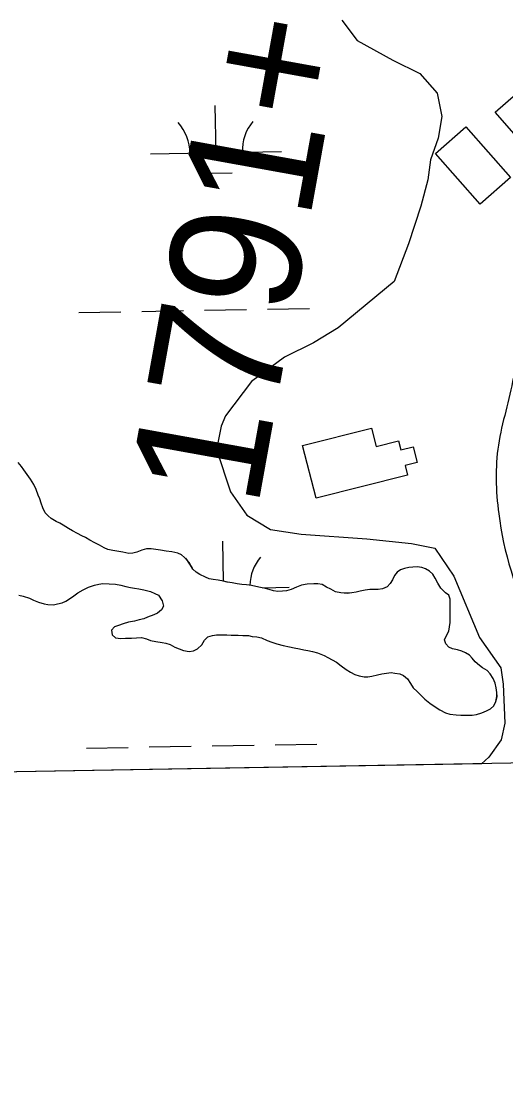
# Model space of a CAD drawing. Extents: x 3892998 to 3931244, y 278583 to 304547.
# Drawn here: x 3910983 to 3911353, y 284015 to 284826 of the extents above; entities that cross this region are included whole.
import ezdxf

# ---------------------------------------------------------------- set-up
doc = ezdxf.new("R2010")
doc.units = 0
for name, color, linetype in [('V-BLDG-OTLN', 7, 'Continuous'), ('V-GRID-FRAM', 7, 'Continuous'), ('V-ROAD-CNTR', 7, 'Continuous'), ('V-SURV-IDEN', 7, 'Continuous'), ('V-TOPO-SHOR', 7, 'Continuous'), ('V-WETL-SWMP', 7, 'Continuous')]:
    doc.layers.add(name, color=color, linetype=linetype)

msp = doc.modelspace()

# ---------------------------------------------------------------- linework, layer by layer
at = {"layer": 'V-BLDG-OTLN'}
for points in [[(3911368.27, 284776.84), (3911402.29, 284738.07), (3911378.85, 284717.49), (3911344.82, 284756.26)], [(3911322.34, 284745.19), (3911356.36, 284706.43), (3911333.13, 284686.03), (3911299.1, 284724.8)], [(3911277.79, 284479.24), (3911207.95, 284461.55), (3911197.77, 284501.72), (3911250.35, 284515.04), (3911253.87, 284501.16), (3911270.98, 284505.49), (3911272.76, 284498.48), (3911282.05, 284500.84), (3911285.08, 284488.87), (3911275.94, 284486.55)]]:
    msp.add_lwpolyline(points, close=True, dxfattribs=at)
at = {"layer": 'V-GRID-FRAM'}
msp.add_lwpolyline([(3896958.37, 302195.16), (3928823.64, 302746.74), (3929146.26, 284567.1), (3897265.12, 284015.24), (3896958.37, 302195.16)], dxfattribs=at)
at = {"layer": 'V-ROAD-CNTR'}
msp.add_spline([(3911405.14, 285476.54), (3911368.03, 285435.22), (3911319.51, 285359.71), (3911288.83, 285256.28), (3911283.58, 285196.69), (3911289.75, 285128.71), (3911312.38, 285055.09), (3911351.14, 284970), (3911398.27, 284886.97), (3911435.54, 284825.79), (3911458.52, 284775.54), (3911458.57, 284733.36), (3911447.37, 284707.21), (3911424.83, 284680.71), (3911402.86, 284652.84), (3911364.86, 284592.7), (3911358.62, 284554.02), (3911347.16, 284502.19), (3911347.39, 284449.73), (3911373.97, 284365.08), (3911438.24, 284280.62), (3911451.25, 284265.01)], degree=3, dxfattribs=at)
at = {"layer": 'V-TOPO-SHOR'}
for points in [[(3911226.96, 284389.33), (3911222.75, 284390.13), (3911219.15, 284392.13), (3911215.95, 284393.73), (3911212.54, 284395.73), (3911209.34, 284396.13), (3911206.34, 284396.13), (3911201.13, 284395.93), (3911196.93, 284395.13), (3911193.12, 284393.52), (3911188.92, 284391.92), (3911185.32, 284390.92), (3911182.32, 284390.51), (3911178.71, 284390.31), (3911175.51, 284390.91), (3911172.31, 284391.91), (3911169.3, 284392.71), (3911165.7, 284393.51), (3911161.9, 284394.11), (3911158.69, 284394.91), (3911154.89, 284395.31), (3911151.29, 284395.71), (3911147.88, 284396.1), (3911143.88, 284396.9), (3911140.28, 284397.5), (3911137.27, 284398.1), (3911133.27, 284398.9), (3911129.46, 284399.5), (3911126.46, 284400.1), (3911123.66, 284401.3), (3911119.25, 284403.3), (3911116.45, 284405.1), (3911114.04, 284407.5), (3911112.24, 284410.5), (3911110.04, 284413.5), (3911107.64, 284416.31), (3911105.23, 284418.31), (3911102.43, 284419.71), (3911097.83, 284420.71), (3911093.62, 284421.1), (3911089.21, 284421.9), (3911085.81, 284422.5), (3911082.01, 284422.9), (3911078.61, 284422.9), (3911075, 284421.9), (3911071.2, 284420.29), (3911068.2, 284419.49), (3911065, 284419.29), (3911060.59, 284420.29), (3911057.39, 284420.89), (3911052.98, 284421.69), (3911048.98, 284422.48), (3911046.17, 284423.68), (3911042.77, 284425.69), (3911039.17, 284427.49), (3911035.36, 284429.49), (3911031.96, 284431.49), (3911029.16, 284432.89), (3911025.95, 284434.69), (3911022.15, 284436.69), (3911019.15, 284438.49), (3911014.94, 284440.89), (3911012.33, 284442.49), (3911009.53, 284443.89), (3911005.93, 284446.09), (3911003.52, 284448.09), (3911001.32, 284450.49), (3910999.52, 284454.29), (3910998.12, 284457.9), (3910997.11, 284461.1), (3910995.91, 284463.9), (3910994.31, 284468.3), (3910992.7, 284471.91), (3910990.1, 284476.11), (3910987.5, 284479.71), (3910984.89, 284483.31), (3910983.09, 284485.72), (3910980.69, 284488.72)], [(3911198.75, 284345.68), (3911201.75, 284345.28), (3911205.16, 284344.48), (3911209.16, 284343.48), (3911214.17, 284341.48), (3911216.97, 284339.88), (3911220.38, 284338.08), (3911223.58, 284336.28), (3911227.19, 284333.48), (3911230.99, 284330.68), (3911234.39, 284328.68), (3911237.6, 284327.08), (3911240.8, 284325.88), (3911244.6, 284325.08), (3911247.6, 284325.28), (3911250.61, 284325.68), (3911254.81, 284326.69), (3911258.21, 284327.49), (3911261.82, 284328.09), (3911265.22, 284328.49), (3911268.23, 284328.09), (3911272.03, 284327.49), (3911274.83, 284326.1), (3911277.84, 284323.69), (3911280.04, 284320.09), (3911282.24, 284316.89), (3911285.25, 284313.89), (3911287.65, 284311.49), (3911291.05, 284308.09), (3911294.86, 284305.09), (3911298.87, 284302.28), (3911302.47, 284300.08), (3911306.87, 284297.68), (3911310.08, 284296.68), (3911314.88, 284296.08), (3911318.48, 284295.89), (3911322.89, 284295.89), (3911327.09, 284295.89), (3911330.5, 284296.49), (3911334.5, 284297.7), (3911338.1, 284299.1), (3911341.1, 284300.7), (3911343.71, 284303.1), (3911345.31, 284306.31), (3911346.11, 284310.11), (3911346.1, 284313.31), (3911345.5, 284316.72), (3911344.7, 284320.32), (3911343.1, 284323.92), (3911340.89, 284327.53), (3911338.49, 284329.93), (3911335.09, 284332.13), (3911332.68, 284333.93), (3911329.48, 284336.73), (3911327.07, 284339.33), (3911325.07, 284341.73), (3911322.07, 284343.53), (3911319.27, 284344.73), (3911316.06, 284345.73), (3911312.26, 284346.53), (3911309.46, 284347.93), (3911307.05, 284350.33), (3911306.05, 284353.54), (3911307.45, 284356.74), (3911309.25, 284360.14), (3911309.85, 284363.35), (3911310.25, 284366.75), (3911310.25, 284369.95), (3911310.24, 284373.56), (3911310.24, 284377.56), (3911310.24, 284380.96), (3911310.24, 284384.36), (3911309.44, 284387.57), (3911306.83, 284389.37), (3911303.23, 284392.77), (3911300.83, 284396.77), (3911298.82, 284400.58), (3911297.02, 284403.58), (3911294.62, 284405.78), (3911291.61, 284407.58), (3911288.61, 284408.58), (3911285.21, 284409.18), (3911281.8, 284408.98), (3911278.8, 284408.58), (3911275.4, 284407.77), (3911272.39, 284406.77), (3911269.79, 284404.97), (3911267.79, 284402.56), (3911266.39, 284399.36), (3911264.59, 284396.36), (3911262.19, 284393.95), (3911258.79, 284392.35), (3911255.38, 284391.95), (3911251.98, 284391.95), (3911248.98, 284391.74), (3911245.38, 284391.34), (3911241.77, 284390.54), (3911238.57, 284389.94), (3911235.37, 284389.34), (3911231.76, 284388.93), (3911226.96, 284389.33)], [(3910981.13, 284387.42), (3910984.53, 284386.83), (3910989.34, 284385.22), (3910992.34, 284383.83), (3910996.15, 284382.23), (3911000.35, 284381.03), (3911003.35, 284380.43), (3911007.56, 284380.23), (3911010.56, 284380.83), (3911014.16, 284381.63), (3911016.97, 284383.03), (3911021.97, 284386.24), (3911026.17, 284389.24), (3911030.18, 284391.65), (3911034.38, 284393.65), (3911038.98, 284395.26), (3911042.19, 284396.06), (3911045.19, 284396.46), (3911049.99, 284396.26), (3911054.8, 284396.06), (3911059, 284395.27), (3911062.8, 284394.27), (3911066.41, 284393.47), (3911069.41, 284392.87), (3911072.81, 284392.27), (3911076.62, 284391.67), (3911081.62, 284390.27), (3911085.03, 284388.87), (3911087.83, 284387.47), (3911090.63, 284383.27), (3911091.44, 284379.06), (3911090.04, 284376.26), (3911087.04, 284373.86), (3911084.23, 284372.45), (3911079.43, 284370.65), (3911076.63, 284369.45), (3911073.03, 284368.65), (3911069.42, 284367.64), (3911064.82, 284366.84), (3911060.81, 284365.64), (3911057.21, 284364.43), (3911054.21, 284363.23), (3911051.81, 284360.83), (3911052.41, 284357.23), (3911055.01, 284354.83), (3911059.02, 284354.43), (3911062.42, 284354.63), (3911067.23, 284354.63), (3911070.83, 284354.83), (3911074.83, 284355.23), (3911078.64, 284354.23), (3911081.64, 284353.04), (3911085.64, 284352.24), (3911090.45, 284351.44), (3911093.45, 284350.84), (3911096.66, 284349.84), (3911100.26, 284347.84), (3911103.46, 284346.44), (3911106.87, 284345.24), (3911111.07, 284344.44), (3911114.47, 284345.04), (3911117.48, 284346.65), (3911120.68, 284349.65), (3911122.88, 284353.05), (3911125.48, 284355.66), (3911128.88, 284356.86), (3911131.88, 284357.26), (3911135.69, 284357.26), (3911139.89, 284357.26), (3911143.1, 284357.07), (3911148.5, 284356.87), (3911152.1, 284356.67), (3911156.31, 284356.67), (3911159.31, 284355.87), (3911162.71, 284355.67), (3911166.32, 284354.87), (3911170.72, 284352.87), (3911174.33, 284351.67), (3911177.93, 284350.48), (3911182.94, 284349.08), (3911187.74, 284348.08), (3911191.35, 284347.28), (3911195.35, 284346.68), (3911198.75, 284345.68)]]:
    msp.add_lwpolyline(points, dxfattribs=at)
at = {"layer": 'V-WETL-SWMP'}
for p, q in [((3911227.57, 284826.54), (3911239.38, 284811.13)), ((3911239.38, 284811.13), (3911266.62, 284796.13)), ((3911266.62, 284796.13), (3911287.24, 284785.93)), ((3911287.24, 284785.93), (3911300.46, 284770.72)), ((3911300.46, 284770.72), (3911304.07, 284753.11)), ((3911131.7, 284725.31), (3911131.07, 284761.3)), ((3911304.07, 284753.11), (3911301.27, 284736.49)), ((3911301.27, 284736.49), (3911295.28, 284719.87)), ((3911081.7, 284724.44), (3911181.69, 284726.17)), ((3911295.28, 284719.87), (3911293.28, 284704.66)), ((3911119.96, 284709.67), (3911143.96, 284710.09)), ((3911293.28, 284704.66), (3911287.88, 284684.44)), ((3911287.88, 284684.44), (3911278.49, 284655.8)), ((3911278.49, 284655.8), (3911267.49, 284626.97)), ((3911267.49, 284626.97), (3911224.87, 284591.72)), ((3911074.94, 284604.24), (3911106.93, 284604.79)), ((3911122.93, 284605.07), (3911154.93, 284605.62)), ((3911170.92, 284605.9), (3911202.92, 284606.45)), ((3911026.95, 284603.4), (3911058.94, 284603.96)), ((3911224.87, 284591.72), (3911206.05, 284580.3)), ((3911206.05, 284580.3), (3911183.84, 284569.28)), ((3911183.84, 284569.28), (3911158.62, 284550.65)), ((3911158.62, 284550.65), (3911138.82, 284524.42)), ((3911138.82, 284524.42), (3911135.5, 284516.64)), ((3911135.5, 284516.64), (3911131.92, 284498.71)), ((3911131.92, 284498.71), (3911142.69, 284466.43)), ((3910983.09, 284485.72), (3910980.69, 284488.72)), ((3910984.89, 284483.31), (3910983.09, 284485.72)), ((3910987.5, 284479.71), (3910984.89, 284483.31)), ((3910990.1, 284476.11), (3910987.5, 284479.71)), ((3910992.7, 284471.91), (3910990.1, 284476.11)), ((3910994.31, 284468.3), (3910992.7, 284471.91)), ((3910995.91, 284463.9), (3910994.31, 284468.3)), ((3911142.69, 284466.43), (3911155.25, 284448.5)), ((3910997.11, 284461.1), (3910995.91, 284463.9)), ((3910998.11, 284457.9), (3910997.11, 284461.1)), ((3910999.52, 284454.29), (3910998.11, 284457.9)), ((3911001.32, 284450.49), (3910999.52, 284454.29)), ((3911003.52, 284448.09), (3911001.32, 284450.49)), ((3911005.93, 284446.09), (3911003.52, 284448.09)), ((3911009.53, 284443.89), (3911005.93, 284446.09)), ((3911012.34, 284442.49), (3911009.53, 284443.89)), ((3911014.94, 284440.89), (3911012.34, 284442.49)), ((3911155.25, 284448.5), (3911173.19, 284437.75)), ((3911019.14, 284438.49), (3911014.94, 284440.89)), ((3911022.15, 284436.69), (3911019.14, 284438.49)), ((3911025.95, 284434.69), (3911022.15, 284436.69)), ((3911029.15, 284432.89), (3911025.95, 284434.69)), ((3911173.19, 284437.75), (3911196.51, 284434.18)), ((3911196.51, 284434.18), (3911246.72, 284430.61)), ((3911031.96, 284431.49), (3911029.15, 284432.89)), ((3911035.36, 284429.49), (3911031.96, 284431.49)), ((3911039.17, 284427.49), (3911035.36, 284429.49)), ((3911042.77, 284425.69), (3911039.17, 284427.49)), ((3911137.36, 284398.08), (3911136.83, 284428.68)), ((3911246.72, 284430.61), (3911280.8, 284427.04)), ((3911280.8, 284427.04), (3911298.74, 284423.46)), ((3911046.17, 284423.69), (3911042.77, 284425.69)), ((3911048.98, 284422.49), (3911046.17, 284423.69)), ((3911052.98, 284421.69), (3911048.98, 284422.49)), ((3911057.39, 284420.89), (3911052.98, 284421.69)), ((3911060.59, 284420.29), (3911057.39, 284420.89)), ((3911064.99, 284419.29), (3911060.59, 284420.29)), ((3911068.2, 284419.49), (3911064.99, 284419.29)), ((3911071.2, 284420.29), (3911068.2, 284419.49)), ((3911075, 284421.9), (3911071.2, 284420.29)), ((3911078.61, 284422.9), (3911075, 284421.9)), ((3911082.01, 284422.9), (3911078.61, 284422.9)), ((3911085.81, 284422.5), (3911082.01, 284422.9)), ((3911089.22, 284421.9), (3911085.81, 284422.5)), ((3911093.62, 284421.1), (3911089.22, 284421.9)), ((3911097.82, 284420.71), (3911093.62, 284421.1)), ((3911102.43, 284419.71), (3911097.82, 284420.71)), ((3911105.23, 284418.31), (3911102.43, 284419.71)), ((3911107.64, 284416.31), (3911105.23, 284418.31)), ((3911298.74, 284423.46), (3911313.09, 284401.95)), ((3911110.04, 284413.5), (3911107.64, 284416.31)), ((3911112.24, 284410.5), (3911110.04, 284413.5)), ((3911114.05, 284407.5), (3911112.24, 284410.5)), ((3911116.45, 284405.1), (3911114.05, 284407.5)), ((3911119.25, 284403.3), (3911116.45, 284405.1)), ((3911123.66, 284401.3), (3911119.25, 284403.3)), ((3911267.79, 284402.56), (3911266.39, 284399.36)), ((3911269.79, 284404.97), (3911267.79, 284402.56)), ((3911272.39, 284406.77), (3911269.79, 284404.97)), ((3911275.4, 284407.77), (3911272.39, 284406.77)), ((3911278.8, 284408.57), (3911275.4, 284407.77)), ((3911281.8, 284408.98), (3911278.8, 284408.57)), ((3911285.2, 284409.18), (3911281.8, 284408.98)), ((3911288.61, 284408.58), (3911285.2, 284409.18)), ((3911291.61, 284407.58), (3911288.61, 284408.58)), ((3911294.61, 284405.78), (3911291.61, 284407.58)), ((3911297.02, 284403.58), (3911294.61, 284405.78)), ((3911298.82, 284400.58), (3911297.02, 284403.58)), ((3911313.09, 284401.95), (3911332.84, 284355.33)), ((3911030.17, 284391.65), (3911034.38, 284393.65)), ((3911034.38, 284393.65), (3911038.98, 284395.26)), ((3911038.98, 284395.26), (3911042.18, 284396.06)), ((3911042.18, 284396.06), (3911045.19, 284396.46)), ((3911045.19, 284396.46), (3911049.99, 284396.26)), ((3911049.99, 284396.26), (3911054.8, 284396.06)), ((3911054.8, 284396.06), (3911059, 284395.26)), ((3911059, 284395.26), (3911062.8, 284394.27)), ((3911062.8, 284394.27), (3911066.41, 284393.47)), ((3911066.41, 284393.47), (3911069.41, 284392.87)), ((3911126.46, 284400.1), (3911123.66, 284401.3)), ((3911129.46, 284399.5), (3911126.46, 284400.1)), ((3911133.27, 284398.9), (3911129.46, 284399.5)), ((3911137.27, 284398.1), (3911133.27, 284398.9)), ((3911140.27, 284397.5), (3911137.27, 284398.1)), ((3911143.88, 284396.9), (3911140.27, 284397.5)), ((3911147.88, 284396.1), (3911143.88, 284396.9)), ((3911151.29, 284395.71), (3911147.88, 284396.1)), ((3911154.89, 284395.31), (3911151.29, 284395.71)), ((3911158.69, 284394.91), (3911154.89, 284395.31)), ((3911161.9, 284394.11), (3911158.69, 284394.91)), ((3911165.7, 284393.51), (3911161.9, 284394.11)), ((3911169.3, 284392.71), (3911165.7, 284393.51)), ((3911167.12, 284393.2), (3911187.45, 284393.55)), ((3911193.12, 284393.52), (3911188.92, 284391.92)), ((3911196.93, 284395.13), (3911193.12, 284393.52)), ((3911201.13, 284395.93), (3911196.93, 284395.13)), ((3911206.34, 284396.13), (3911201.13, 284395.93)), ((3911209.34, 284396.13), (3911206.34, 284396.13)), ((3911212.54, 284395.73), (3911209.34, 284396.13)), ((3911215.95, 284393.73), (3911212.54, 284395.73)), ((3911219.15, 284392.13), (3911215.95, 284393.73)), ((3911262.19, 284393.95), (3911258.79, 284392.35)), ((3911264.59, 284396.36), (3911262.19, 284393.95)), ((3911266.39, 284399.36), (3911264.59, 284396.36)), ((3911300.82, 284396.77), (3911298.82, 284400.58)), ((3911303.23, 284392.77), (3911300.82, 284396.77)), ((3910981.13, 284387.42), (3910984.53, 284386.82)), ((3910984.53, 284386.82), (3910989.34, 284385.22)), ((3911016.97, 284383.03), (3911021.97, 284386.24)), ((3911021.97, 284386.24), (3911026.17, 284389.24)), ((3911026.17, 284389.24), (3911030.17, 284391.65)), ((3911069.41, 284392.87), (3911072.81, 284392.27)), ((3911072.81, 284392.27), (3911076.62, 284391.67)), ((3911076.62, 284391.67), (3911081.62, 284390.27)), ((3911081.62, 284390.27), (3911085.03, 284388.87)), ((3911085.03, 284388.87), (3911087.83, 284387.47)), ((3911087.83, 284387.47), (3911090.63, 284383.27)), ((3911172.31, 284391.91), (3911169.3, 284392.71)), ((3911175.51, 284390.91), (3911172.31, 284391.91)), ((3911178.71, 284390.31), (3911175.51, 284390.91)), ((3911182.32, 284390.51), (3911178.71, 284390.31)), ((3911185.32, 284390.92), (3911182.32, 284390.51)), ((3911188.92, 284391.92), (3911185.32, 284390.92)), ((3911222.75, 284390.13), (3911219.15, 284392.13)), ((3911226.96, 284389.33), (3911222.75, 284390.13)), ((3911231.76, 284388.94), (3911226.96, 284389.33)), ((3911235.37, 284389.34), (3911231.76, 284388.94)), ((3911238.57, 284389.94), (3911235.37, 284389.34)), ((3911241.77, 284390.54), (3911238.57, 284389.94)), ((3911245.37, 284391.34), (3911241.77, 284390.54)), ((3911248.98, 284391.75), (3911245.37, 284391.34)), ((3911251.98, 284391.95), (3911248.98, 284391.75)), ((3911255.38, 284391.95), (3911251.98, 284391.95)), ((3911258.79, 284392.35), (3911255.38, 284391.95)), ((3911306.83, 284389.37), (3911303.23, 284392.77)), ((3911309.44, 284387.57), (3911306.83, 284389.37)), ((3911310.24, 284384.37), (3911309.44, 284387.57)), ((3910989.34, 284385.22), (3910992.34, 284383.82)), ((3910992.34, 284383.82), (3910996.15, 284382.23)), ((3910996.15, 284382.23), (3911000.35, 284381.03)), ((3911000.35, 284381.03), (3911003.35, 284380.43)), ((3911003.35, 284380.43), (3911007.56, 284380.23)), ((3911007.56, 284380.23), (3911010.56, 284380.83)), ((3911010.56, 284380.83), (3911014.16, 284381.63)), ((3911014.16, 284381.63), (3911016.97, 284383.03)), ((3911091.44, 284379.06), (3911090.04, 284376.26)), ((3911090.63, 284383.27), (3911091.44, 284379.06)), ((3911310.24, 284380.96), (3911310.24, 284384.37)), ((3911310.24, 284377.56), (3911310.24, 284380.96)), ((3911310.24, 284373.56), (3911310.24, 284377.56)), ((3911076.63, 284369.45), (3911073.02, 284368.65)), ((3911079.43, 284370.65), (3911076.63, 284369.45)), ((3911084.23, 284372.45), (3911079.43, 284370.65)), ((3911087.03, 284373.86), (3911084.23, 284372.45)), ((3911090.04, 284376.26), (3911087.03, 284373.86)), ((3911310.24, 284369.95), (3911310.24, 284373.56)), ((3911310.25, 284366.75), (3911310.24, 284369.95)), ((3911054.21, 284363.23), (3911051.81, 284360.83)), ((3911057.21, 284364.44), (3911054.21, 284363.23)), ((3911060.81, 284365.64), (3911057.21, 284364.44)), ((3911064.82, 284366.84), (3911060.81, 284365.64)), ((3911069.42, 284367.64), (3911064.82, 284366.84)), ((3911073.02, 284368.65), (3911069.42, 284367.64)), ((3911309.25, 284360.14), (3911309.85, 284363.35)), ((3911309.85, 284363.35), (3911310.25, 284366.75)), ((3911051.81, 284360.83), (3911052.41, 284357.23)), ((3911052.41, 284357.23), (3911055.01, 284354.83)), ((3911055.01, 284354.83), (3911059.02, 284354.43)), ((3911059.02, 284354.43), (3911062.42, 284354.63)), ((3911062.42, 284354.63), (3911067.22, 284354.63)), ((3911067.22, 284354.63), (3911070.83, 284354.83)), ((3911070.83, 284354.83), (3911074.83, 284355.23)), ((3911074.83, 284355.23), (3911078.64, 284354.24)), ((3911078.64, 284354.24), (3911081.64, 284353.04)), ((3911081.64, 284353.04), (3911085.64, 284352.24)), ((3911120.68, 284349.65), (3911122.88, 284353.05)), ((3911122.88, 284353.05), (3911125.48, 284355.66)), ((3911125.48, 284355.66), (3911128.88, 284356.86)), ((3911128.88, 284356.86), (3911131.88, 284357.26)), ((3911131.88, 284357.26), (3911135.69, 284357.26)), ((3911135.69, 284357.26), (3911139.89, 284357.27)), ((3911139.89, 284357.27), (3911143.09, 284357.07)), ((3911143.09, 284357.07), (3911148.5, 284356.87)), ((3911148.5, 284356.87), (3911152.1, 284356.67)), ((3911152.1, 284356.67), (3911156.31, 284356.67)), ((3911156.31, 284356.67), (3911159.31, 284355.87)), ((3911159.31, 284355.87), (3911162.71, 284355.67)), ((3911162.71, 284355.67), (3911166.32, 284354.87)), ((3911166.32, 284354.87), (3911170.72, 284352.87)), ((3911170.72, 284352.87), (3911174.33, 284351.68)), ((3911306.05, 284353.54), (3911307.45, 284356.74)), ((3911307.05, 284350.33), (3911306.05, 284353.54)), ((3911307.45, 284356.74), (3911309.25, 284360.14)), ((3911332.84, 284355.33), (3911348.99, 284332.02)), ((3911085.64, 284352.24), (3911090.45, 284351.44)), ((3911090.45, 284351.44), (3911093.45, 284350.84)), ((3911093.45, 284350.84), (3911096.65, 284349.84)), ((3911096.65, 284349.84), (3911100.26, 284347.84)), ((3911100.26, 284347.84), (3911103.46, 284346.44)), ((3911103.46, 284346.44), (3911106.87, 284345.24)), ((3911106.87, 284345.24), (3911111.07, 284344.44)), ((3911111.07, 284344.44), (3911114.47, 284345.04)), ((3911114.47, 284345.04), (3911117.48, 284346.65)), ((3911117.48, 284346.65), (3911120.68, 284349.65)), ((3911174.33, 284351.68), (3911177.93, 284350.48)), ((3911177.93, 284350.48), (3911182.94, 284349.08)), ((3911182.94, 284349.08), (3911187.74, 284348.08)), ((3911187.74, 284348.08), (3911191.34, 284347.28)), ((3911191.34, 284347.28), (3911195.35, 284346.68)), ((3911195.35, 284346.68), (3911198.75, 284345.68)), ((3911198.75, 284345.68), (3911201.75, 284345.28)), ((3911201.75, 284345.28), (3911205.16, 284344.48)), ((3911309.45, 284347.93), (3911307.05, 284350.33)), ((3911312.26, 284346.53), (3911309.45, 284347.93)), ((3911316.06, 284345.73), (3911312.26, 284346.53)), ((3911319.26, 284344.73), (3911316.06, 284345.73)), ((3911322.07, 284343.53), (3911319.26, 284344.73)), ((3911205.16, 284344.48), (3911209.16, 284343.48)), ((3911209.16, 284343.48), (3911214.17, 284341.48)), ((3911214.17, 284341.48), (3911216.97, 284339.88)), ((3911216.97, 284339.88), (3911220.37, 284338.08)), ((3911220.37, 284338.08), (3911223.58, 284336.28)), ((3911325.07, 284341.73), (3911322.07, 284343.53)), ((3911327.07, 284339.33), (3911325.07, 284341.73)), ((3911329.48, 284336.73), (3911327.07, 284339.33)), ((3911332.68, 284333.93), (3911329.48, 284336.73)), ((3911223.58, 284336.28), (3911227.18, 284333.48)), ((3911227.18, 284333.48), (3911230.99, 284330.68)), ((3911230.99, 284330.68), (3911234.39, 284328.68)), ((3911234.39, 284328.68), (3911237.6, 284327.08)), ((3911261.82, 284328.09), (3911265.22, 284328.49)), ((3911265.22, 284328.49), (3911268.22, 284328.09)), ((3911335.08, 284332.13), (3911332.68, 284333.93)), ((3911338.49, 284329.93), (3911335.08, 284332.13)), ((3911340.89, 284327.53), (3911338.49, 284329.93)), ((3911348.99, 284332.02), (3911350.79, 284319.47)), ((3911237.6, 284327.08), (3911240.8, 284325.88)), ((3911240.8, 284325.88), (3911244.6, 284325.08)), ((3911244.6, 284325.08), (3911247.61, 284325.28)), ((3911247.61, 284325.28), (3911250.61, 284325.68)), ((3911250.61, 284325.68), (3911254.81, 284326.69)), ((3911254.81, 284326.69), (3911258.21, 284327.49)), ((3911258.21, 284327.49), (3911261.82, 284328.09)), ((3911268.22, 284328.09), (3911272.03, 284327.5)), ((3911272.03, 284327.5), (3911274.83, 284326.1)), ((3911274.83, 284326.1), (3911277.83, 284323.69)), ((3911277.83, 284323.69), (3911280.04, 284320.09)), ((3911343.1, 284323.92), (3911340.89, 284327.53)), ((3911344.7, 284320.32), (3911343.1, 284323.92)), ((3911280.04, 284320.09), (3911282.24, 284316.89)), ((3911282.24, 284316.89), (3911285.25, 284313.89)), ((3911285.25, 284313.89), (3911287.65, 284311.49)), ((3911345.5, 284316.72), (3911344.7, 284320.32)), ((3911346.1, 284313.32), (3911345.5, 284316.72)), ((3911346.1, 284310.11), (3911346.1, 284313.32)), ((3911350.79, 284319.47), (3911352.12, 284289.7)), ((3911287.65, 284311.49), (3911291.05, 284308.09)), ((3911291.05, 284308.09), (3911294.86, 284305.09)), ((3911294.86, 284305.09), (3911298.86, 284302.28)), ((3911343.71, 284303.1), (3911345.31, 284306.31)), ((3911345.31, 284306.31), (3911346.1, 284310.11)), ((3911298.86, 284302.28), (3911302.47, 284300.08)), ((3911302.47, 284300.08), (3911306.87, 284297.68)), ((3911306.87, 284297.68), (3911310.08, 284296.68)), ((3911310.08, 284296.68), (3911314.88, 284296.09)), ((3911314.88, 284296.09), (3911318.48, 284295.89)), ((3911327.09, 284295.89), (3911330.5, 284296.49)), ((3911330.5, 284296.49), (3911334.5, 284297.7)), ((3911334.5, 284297.7), (3911338.1, 284299.1)), ((3911338.1, 284299.1), (3911341.1, 284300.7)), ((3911341.1, 284300.7), (3911343.71, 284303.1)), ((3911318.48, 284295.89), (3911322.89, 284295.89)), ((3911322.89, 284295.89), (3911327.09, 284295.89)), ((3911352.12, 284289.7), (3911349.32, 284277.08)), ((3911080.7, 284271.61), (3911112.69, 284272.16)), ((3911128.69, 284272.44), (3911160.68, 284272.99)), ((3911176.68, 284273.27), (3911208.68, 284273.83)), ((3911349.32, 284277.08), (3911339.92, 284263.87)), ((3911032.7, 284270.78), (3911064.7, 284271.33)), ((3911339.92, 284263.87), (3911334.2, 284258.77)), ((3911334.2, 284258.77), (3910963.9, 284252.36))]:
    msp.add_line(p, q, dxfattribs=at)
for centre, start, end in [((3911076.45, 284724.83), 0.21988, 41.76354), ((3911186.92, 284726.74), 140.21988, 181.76354), ((3911082.21, 284392.2), 27.19199, 41.76354), ((3911192.68, 284394.11), 140.21988, 178.49369)]:
    msp.add_arc(centre, 35.25, start, end, dxfattribs=at)

# ---------------------------------------------------------------- texts
at = {"layer": 'V-SURV-IDEN'}
msp.add_text('1791+50.8', height=100, rotation=79.76813, dxfattribs=at).set_placement((3911163.2, 284452.55))

doc.saveas('drawing.dxf')
